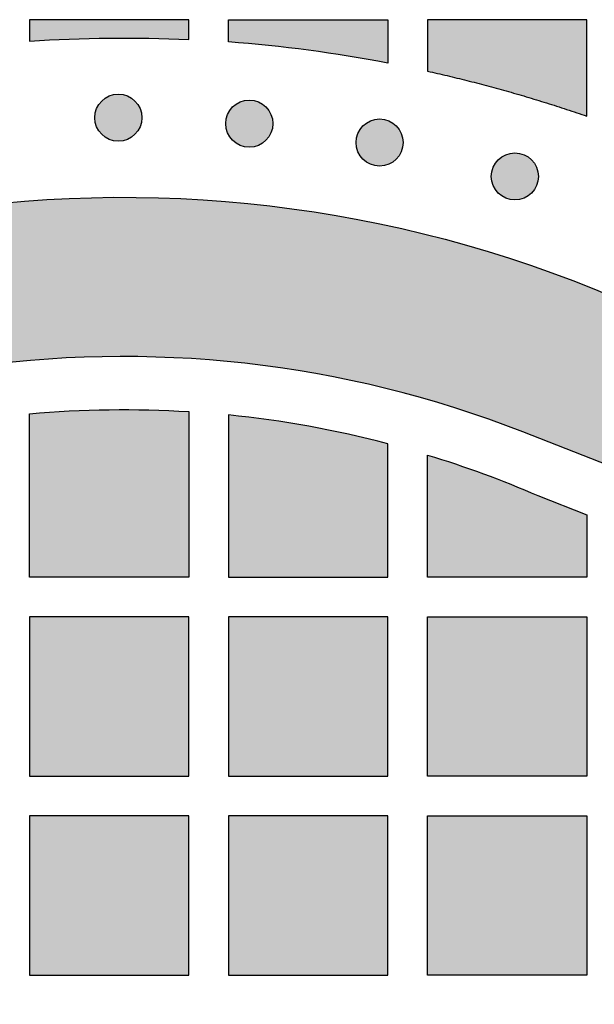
# Model space of a CAD drawing. Header units: millimetres. Extents: x -3873 to -97, y 912 to 4165.
# Tile 530 of 656: x -1774 to -1731, y 3028 to 3102. Entities that reach past the tile are written whole.
import ezdxf

# ---------------------------------------------------------------- set-up
doc = ezdxf.new("R2010")
doc.units = ezdxf.units.MM
doc.layers.add('pattern', color=7, linetype='Continuous', true_color=0x000000)

msp = doc.modelspace()

# ---------------------------------------------------------------- hatches: boundary and pattern name
at = {"layer": 'pattern'}
for points in [[(-1773.149, 3100.478), (-1770.152, 3100.634), (-1767.15, 3100.706), (-1764.148, 3100.694), (-1761.149, 3100.597), (-1761.149, 3102.095), (-1773.149, 3102.095)], [(-1746.149, 3098.829), (-1749.13, 3099.353), (-1752.126, 3099.793), (-1755.133, 3100.146), (-1758.148, 3100.415), (-1758.148, 3102.095), (-1746.149, 3102.095)], [(-1731.149, 3094.823), (-1731.149, 3102.095), (-1743.149, 3102.095), (-1743.149, 3098.214), (-1740.148, 3097.506), (-1737.145, 3096.704), (-1734.144, 3095.81)], [(-1765.201, 3095.965), (-1765.229, 3095.993), (-1765.258, 3096.02), (-1765.288, 3096.047), (-1765.318, 3096.073), (-1765.35, 3096.099), (-1765.382, 3096.124), (-1765.416, 3096.149), (-1765.45, 3096.173), (-1765.485, 3096.196), (-1765.521, 3096.219), (-1765.557, 3096.241), (-1765.594, 3096.262), (-1765.632, 3096.283), (-1765.671, 3096.302), (-1765.71, 3096.321), (-1765.751, 3096.339), (-1765.791, 3096.356), (-1765.833, 3096.372), (-1765.875, 3096.387), (-1765.917, 3096.401), (-1765.96, 3096.414), (-1766.003, 3096.427), (-1766.047, 3096.437), (-1766.092, 3096.447), (-1766.136, 3096.456), (-1766.181, 3096.464), (-1766.227, 3096.47), (-1766.272, 3096.475), (-1766.318, 3096.48), (-1766.363, 3096.483), (-1766.409, 3096.484), (-1766.455, 3096.485), (-1766.501, 3096.484), (-1766.547, 3096.483), (-1766.593, 3096.48), (-1766.638, 3096.475), (-1766.684, 3096.47), (-1766.729, 3096.464), (-1766.774, 3096.456), (-1766.819, 3096.447), (-1766.863, 3096.437), (-1766.907, 3096.427), (-1766.95, 3096.414), (-1766.993, 3096.401), (-1767.036, 3096.387), (-1767.078, 3096.372), (-1767.119, 3096.356), (-1767.16, 3096.339), (-1767.2, 3096.321), (-1767.239, 3096.302), (-1767.278, 3096.283), (-1767.316, 3096.262), (-1767.353, 3096.241), (-1767.39, 3096.219), (-1767.426, 3096.196), (-1767.461, 3096.173), (-1767.495, 3096.149), (-1767.528, 3096.124), (-1767.56, 3096.099), (-1767.592, 3096.073), (-1767.623, 3096.047), (-1767.653, 3096.02), (-1767.682, 3095.993), (-1767.71, 3095.965), (-1767.737, 3095.937), (-1767.765, 3095.908), (-1767.791, 3095.878), (-1767.818, 3095.847), (-1767.843, 3095.816), (-1767.869, 3095.783), (-1767.893, 3095.75), (-1767.917, 3095.716), (-1767.941, 3095.681), (-1767.963, 3095.645), (-1767.985, 3095.609), (-1768.007, 3095.572), (-1768.027, 3095.534), (-1768.047, 3095.495), (-1768.066, 3095.455), (-1768.084, 3095.415), (-1768.101, 3095.375), (-1768.117, 3095.333), (-1768.132, 3095.291), (-1768.146, 3095.249), (-1768.159, 3095.206), (-1768.171, 3095.162), (-1768.182, 3095.119), (-1768.192, 3095.074), (-1768.201, 3095.03), (-1768.208, 3094.985), (-1768.215, 3094.939), (-1768.22, 3094.894), (-1768.224, 3094.848), (-1768.227, 3094.802), (-1768.229, 3094.757), (-1768.23, 3094.711), (-1768.229, 3094.665), (-1768.227, 3094.619), (-1768.224, 3094.573), (-1768.22, 3094.527), (-1768.215, 3094.482), (-1768.208, 3094.437), (-1768.201, 3094.392), (-1768.192, 3094.347), (-1768.182, 3094.303), (-1768.171, 3094.259), (-1768.159, 3094.215), (-1768.146, 3094.172), (-1768.132, 3094.13), (-1768.117, 3094.088), (-1768.101, 3094.047), (-1768.084, 3094.006), (-1768.066, 3093.966), (-1768.047, 3093.926), (-1768.027, 3093.888), (-1768.007, 3093.85), (-1767.985, 3093.812), (-1767.963, 3093.776), (-1767.941, 3093.74), (-1767.917, 3093.705), (-1767.893, 3093.671), (-1767.869, 3093.638), (-1767.843, 3093.605), (-1767.818, 3093.574), (-1767.791, 3093.543), (-1767.765, 3093.513), (-1767.737, 3093.484), (-1767.71, 3093.456), (-1767.682, 3093.429), (-1767.653, 3093.401), (-1767.623, 3093.375), (-1767.592, 3093.348), (-1767.56, 3093.323), (-1767.528, 3093.297), (-1767.495, 3093.273), (-1767.461, 3093.249), (-1767.426, 3093.225), (-1767.39, 3093.203), (-1767.353, 3093.181), (-1767.316, 3093.159), (-1767.278, 3093.139), (-1767.239, 3093.119), (-1767.2, 3093.1), (-1767.16, 3093.082), (-1767.119, 3093.065), (-1767.078, 3093.049), (-1767.036, 3093.034), (-1766.993, 3093.02), (-1766.95, 3093.007), (-1766.907, 3092.995), (-1766.863, 3092.984), (-1766.819, 3092.974), (-1766.774, 3092.965), (-1766.729, 3092.958), (-1766.684, 3092.951), (-1766.638, 3092.946), (-1766.593, 3092.942), (-1766.547, 3092.939), (-1766.501, 3092.937), (-1766.455, 3092.936), (-1766.409, 3092.937), (-1766.363, 3092.939), (-1766.318, 3092.942), (-1766.272, 3092.946), (-1766.227, 3092.951), (-1766.181, 3092.958), (-1766.136, 3092.965), (-1766.092, 3092.974), (-1766.047, 3092.984), (-1766.003, 3092.995), (-1765.96, 3093.007), (-1765.917, 3093.02), (-1765.875, 3093.034), (-1765.833, 3093.049), (-1765.791, 3093.065), (-1765.751, 3093.082), (-1765.71, 3093.1), (-1765.671, 3093.119), (-1765.632, 3093.139), (-1765.594, 3093.159), (-1765.557, 3093.181), (-1765.521, 3093.203), (-1765.485, 3093.225), (-1765.45, 3093.249), (-1765.416, 3093.273), (-1765.382, 3093.297), (-1765.35, 3093.323), (-1765.318, 3093.348), (-1765.288, 3093.375), (-1765.258, 3093.401), (-1765.229, 3093.429), (-1765.201, 3093.456), (-1765.173, 3093.484), (-1765.146, 3093.513), (-1765.119, 3093.543), (-1765.093, 3093.574), (-1765.067, 3093.605), (-1765.042, 3093.638), (-1765.017, 3093.671), (-1764.993, 3093.705), (-1764.97, 3093.74), (-1764.947, 3093.776), (-1764.925, 3093.812), (-1764.904, 3093.85), (-1764.883, 3093.888), (-1764.864, 3093.926), (-1764.845, 3093.966), (-1764.827, 3094.006), (-1764.81, 3094.047), (-1764.794, 3094.088), (-1764.779, 3094.13), (-1764.765, 3094.172), (-1764.751, 3094.215), (-1764.739, 3094.259), (-1764.728, 3094.303), (-1764.719, 3094.347), (-1764.71, 3094.392), (-1764.702, 3094.437), (-1764.696, 3094.482), (-1764.69, 3094.527), (-1764.686, 3094.573), (-1764.683, 3094.619), (-1764.682, 3094.665), (-1764.681, 3094.711), (-1764.682, 3094.757), (-1764.683, 3094.802), (-1764.686, 3094.848), (-1764.69, 3094.894), (-1764.696, 3094.939), (-1764.702, 3094.985), (-1764.71, 3095.03), (-1764.719, 3095.074), (-1764.728, 3095.119), (-1764.739, 3095.162), (-1764.751, 3095.206), (-1764.765, 3095.249), (-1764.779, 3095.291), (-1764.794, 3095.333), (-1764.81, 3095.375), (-1764.827, 3095.415), (-1764.845, 3095.455), (-1764.864, 3095.495), (-1764.883, 3095.534), (-1764.904, 3095.572), (-1764.925, 3095.609), (-1764.947, 3095.645), (-1764.97, 3095.681), (-1764.993, 3095.716), (-1765.017, 3095.75), (-1765.042, 3095.783), (-1765.067, 3095.816), (-1765.093, 3095.847), (-1765.119, 3095.878), (-1765.146, 3095.908), (-1765.173, 3095.937)], [(-1755.332, 3095.516), (-1755.36, 3095.543), (-1755.389, 3095.57), (-1755.419, 3095.597), (-1755.45, 3095.623), (-1755.481, 3095.649), (-1755.514, 3095.674), (-1755.547, 3095.699), (-1755.581, 3095.723), (-1755.616, 3095.747), (-1755.652, 3095.769), (-1755.688, 3095.791), (-1755.725, 3095.813), (-1755.763, 3095.833), (-1755.802, 3095.853), (-1755.842, 3095.872), (-1755.882, 3095.889), (-1755.922, 3095.907), (-1755.964, 3095.923), (-1756.006, 3095.938), (-1756.048, 3095.952), (-1756.091, 3095.965), (-1756.135, 3095.977), (-1756.178, 3095.988), (-1756.223, 3095.998), (-1756.267, 3096.007), (-1756.312, 3096.014), (-1756.358, 3096.021), (-1756.403, 3096.026), (-1756.449, 3096.03), (-1756.495, 3096.033), (-1756.54, 3096.035), (-1756.586, 3096.035), (-1756.632, 3096.035), (-1756.678, 3096.033), (-1756.724, 3096.03), (-1756.77, 3096.026), (-1756.815, 3096.021), (-1756.86, 3096.014), (-1756.905, 3096.007), (-1756.95, 3095.998), (-1756.994, 3095.988), (-1757.038, 3095.977), (-1757.082, 3095.965), (-1757.125, 3095.952), (-1757.167, 3095.938), (-1757.209, 3095.923), (-1757.25, 3095.907), (-1757.291, 3095.889), (-1757.331, 3095.872), (-1757.371, 3095.853), (-1757.409, 3095.833), (-1757.447, 3095.813), (-1757.485, 3095.791), (-1757.521, 3095.769), (-1757.557, 3095.747), (-1757.592, 3095.723), (-1757.626, 3095.699), (-1757.659, 3095.674), (-1757.692, 3095.649), (-1757.723, 3095.623), (-1757.754, 3095.597), (-1757.784, 3095.57), (-1757.813, 3095.543), (-1757.841, 3095.516), (-1757.869, 3095.488), (-1757.896, 3095.459), (-1757.922, 3095.429), (-1757.949, 3095.398), (-1757.974, 3095.366), (-1758, 3095.334), (-1758.024, 3095.301), (-1758.048, 3095.267), (-1758.072, 3095.232), (-1758.094, 3095.196), (-1758.116, 3095.159), (-1758.138, 3095.122), (-1758.158, 3095.084), (-1758.178, 3095.045), (-1758.197, 3095.006), (-1758.215, 3094.966), (-1758.232, 3094.925), (-1758.248, 3094.884), (-1758.263, 3094.842), (-1758.277, 3094.799), (-1758.29, 3094.756), (-1758.302, 3094.713), (-1758.313, 3094.669), (-1758.323, 3094.625), (-1758.332, 3094.58), (-1758.339, 3094.535), (-1758.346, 3094.49), (-1758.351, 3094.444), (-1758.355, 3094.399), (-1758.358, 3094.353), (-1758.36, 3094.307), (-1758.361, 3094.261), (-1758.36, 3094.215), (-1758.358, 3094.169), (-1758.355, 3094.124), (-1758.351, 3094.078), (-1758.346, 3094.032), (-1758.339, 3093.987), (-1758.332, 3093.942), (-1758.323, 3093.898), (-1758.313, 3093.853), (-1758.302, 3093.809), (-1758.29, 3093.766), (-1758.277, 3093.723), (-1758.263, 3093.68), (-1758.248, 3093.639), (-1758.232, 3093.597), (-1758.215, 3093.556), (-1758.197, 3093.516), (-1758.178, 3093.477), (-1758.158, 3093.438), (-1758.138, 3093.4), (-1758.116, 3093.363), (-1758.094, 3093.326), (-1758.072, 3093.291), (-1758.048, 3093.256), (-1758.024, 3093.222), (-1758, 3093.188), (-1757.974, 3093.156), (-1757.949, 3093.124), (-1757.922, 3093.094), (-1757.896, 3093.064), (-1757.869, 3093.035), (-1757.841, 3093.007), (-1757.813, 3092.979), (-1757.784, 3092.952), (-1757.754, 3092.925), (-1757.723, 3092.899), (-1757.692, 3092.873), (-1757.659, 3092.848), (-1757.626, 3092.823), (-1757.592, 3092.799), (-1757.557, 3092.776), (-1757.521, 3092.753), (-1757.485, 3092.731), (-1757.447, 3092.71), (-1757.409, 3092.689), (-1757.371, 3092.67), (-1757.331, 3092.651), (-1757.291, 3092.633), (-1757.25, 3092.616), (-1757.209, 3092.6), (-1757.167, 3092.585), (-1757.125, 3092.57), (-1757.082, 3092.557), (-1757.038, 3092.545), (-1756.994, 3092.534), (-1756.95, 3092.524), (-1756.905, 3092.516), (-1756.86, 3092.508), (-1756.815, 3092.502), (-1756.77, 3092.496), (-1756.724, 3092.492), (-1756.678, 3092.489), (-1756.632, 3092.487), (-1756.586, 3092.487), (-1756.54, 3092.487), (-1756.495, 3092.489), (-1756.449, 3092.492), (-1756.403, 3092.496), (-1756.358, 3092.502), (-1756.312, 3092.508), (-1756.267, 3092.516), (-1756.223, 3092.524), (-1756.178, 3092.534), (-1756.135, 3092.545), (-1756.091, 3092.557), (-1756.048, 3092.57), (-1756.006, 3092.585), (-1755.964, 3092.6), (-1755.922, 3092.616), (-1755.882, 3092.633), (-1755.842, 3092.651), (-1755.802, 3092.67), (-1755.763, 3092.689), (-1755.725, 3092.71), (-1755.688, 3092.731), (-1755.652, 3092.753), (-1755.616, 3092.776), (-1755.581, 3092.799), (-1755.547, 3092.823), (-1755.514, 3092.848), (-1755.481, 3092.873), (-1755.45, 3092.899), (-1755.419, 3092.925), (-1755.389, 3092.952), (-1755.36, 3092.979), (-1755.332, 3093.007), (-1755.304, 3093.035), (-1755.277, 3093.064), (-1755.25, 3093.094), (-1755.224, 3093.124), (-1755.198, 3093.156), (-1755.173, 3093.188), (-1755.148, 3093.222), (-1755.124, 3093.256), (-1755.101, 3093.291), (-1755.078, 3093.326), (-1755.056, 3093.363), (-1755.035, 3093.4), (-1755.014, 3093.438), (-1754.995, 3093.477), (-1754.976, 3093.516), (-1754.958, 3093.556), (-1754.941, 3093.597), (-1754.925, 3093.639), (-1754.91, 3093.68), (-1754.896, 3093.723), (-1754.883, 3093.766), (-1754.871, 3093.809), (-1754.86, 3093.853), (-1754.85, 3093.898), (-1754.841, 3093.942), (-1754.833, 3093.987), (-1754.827, 3094.032), (-1754.822, 3094.078), (-1754.817, 3094.124), (-1754.814, 3094.169), (-1754.813, 3094.215), (-1754.812, 3094.261), (-1754.813, 3094.307), (-1754.814, 3094.353), (-1754.817, 3094.399), (-1754.822, 3094.444), (-1754.827, 3094.49), (-1754.833, 3094.535), (-1754.841, 3094.58), (-1754.85, 3094.625), (-1754.86, 3094.669), (-1754.871, 3094.713), (-1754.883, 3094.756), (-1754.896, 3094.799), (-1754.91, 3094.842), (-1754.925, 3094.884), (-1754.941, 3094.925), (-1754.958, 3094.966), (-1754.976, 3095.006), (-1754.995, 3095.045), (-1755.014, 3095.084), (-1755.035, 3095.122), (-1755.056, 3095.159), (-1755.078, 3095.196), (-1755.101, 3095.232), (-1755.124, 3095.267), (-1755.148, 3095.301), (-1755.173, 3095.334), (-1755.198, 3095.366), (-1755.224, 3095.398), (-1755.25, 3095.429), (-1755.277, 3095.459), (-1755.304, 3095.488)], [(-1745.51, 3094.092), (-1745.539, 3094.12), (-1745.568, 3094.147), (-1745.598, 3094.174), (-1745.628, 3094.2), (-1745.66, 3094.226), (-1745.692, 3094.251), (-1745.726, 3094.276), (-1745.76, 3094.3), (-1745.795, 3094.323), (-1745.83, 3094.346), (-1745.867, 3094.368), (-1745.904, 3094.389), (-1745.942, 3094.41), (-1745.981, 3094.429), (-1746.02, 3094.448), (-1746.06, 3094.466), (-1746.101, 3094.483), (-1746.142, 3094.499), (-1746.184, 3094.514), (-1746.227, 3094.528), (-1746.27, 3094.541), (-1746.313, 3094.554), (-1746.357, 3094.564), (-1746.401, 3094.574), (-1746.446, 3094.583), (-1746.491, 3094.591), (-1746.536, 3094.597), (-1746.582, 3094.603), (-1746.627, 3094.607), (-1746.673, 3094.61), (-1746.719, 3094.611), (-1746.765, 3094.612), (-1746.811, 3094.611), (-1746.857, 3094.61), (-1746.903, 3094.607), (-1746.948, 3094.603), (-1746.994, 3094.597), (-1747.039, 3094.591), (-1747.084, 3094.583), (-1747.129, 3094.574), (-1747.173, 3094.564), (-1747.217, 3094.554), (-1747.26, 3094.541), (-1747.303, 3094.528), (-1747.346, 3094.514), (-1747.388, 3094.499), (-1747.429, 3094.483), (-1747.47, 3094.466), (-1747.51, 3094.448), (-1747.549, 3094.429), (-1747.588, 3094.41), (-1747.626, 3094.389), (-1747.663, 3094.368), (-1747.7, 3094.346), (-1747.736, 3094.323), (-1747.77, 3094.3), (-1747.805, 3094.276), (-1747.838, 3094.251), (-1747.87, 3094.226), (-1747.902, 3094.2), (-1747.933, 3094.174), (-1747.962, 3094.147), (-1747.992, 3094.12), (-1748.02, 3094.092), (-1748.047, 3094.064), (-1748.074, 3094.035), (-1748.101, 3094.005), (-1748.127, 3093.975), (-1748.153, 3093.943), (-1748.178, 3093.91), (-1748.203, 3093.877), (-1748.227, 3093.843), (-1748.25, 3093.808), (-1748.273, 3093.772), (-1748.295, 3093.736), (-1748.316, 3093.699), (-1748.337, 3093.661), (-1748.357, 3093.622), (-1748.375, 3093.582), (-1748.393, 3093.542), (-1748.41, 3093.502), (-1748.427, 3093.46), (-1748.442, 3093.418), (-1748.456, 3093.376), (-1748.469, 3093.333), (-1748.481, 3093.289), (-1748.492, 3093.246), (-1748.502, 3093.201), (-1748.51, 3093.157), (-1748.518, 3093.112), (-1748.525, 3093.066), (-1748.53, 3093.021), (-1748.534, 3092.975), (-1748.537, 3092.929), (-1748.539, 3092.884), (-1748.539, 3092.838), (-1748.539, 3092.792), (-1748.537, 3092.746), (-1748.534, 3092.7), (-1748.53, 3092.654), (-1748.525, 3092.609), (-1748.518, 3092.564), (-1748.51, 3092.519), (-1748.502, 3092.474), (-1748.492, 3092.43), (-1748.481, 3092.386), (-1748.469, 3092.342), (-1748.456, 3092.299), (-1748.442, 3092.257), (-1748.427, 3092.215), (-1748.41, 3092.174), (-1748.393, 3092.133), (-1748.375, 3092.093), (-1748.357, 3092.053), (-1748.337, 3092.015), (-1748.316, 3091.977), (-1748.295, 3091.939), (-1748.273, 3091.903), (-1748.25, 3091.867), (-1748.227, 3091.832), (-1748.203, 3091.798), (-1748.178, 3091.765), (-1748.153, 3091.732), (-1748.127, 3091.701), (-1748.101, 3091.67), (-1748.074, 3091.64), (-1748.047, 3091.611), (-1748.02, 3091.583), (-1747.992, 3091.556), (-1747.962, 3091.528), (-1747.933, 3091.502), (-1747.902, 3091.475), (-1747.87, 3091.45), (-1747.838, 3091.424), (-1747.805, 3091.4), (-1747.77, 3091.376), (-1747.736, 3091.352), (-1747.7, 3091.33), (-1747.663, 3091.308), (-1747.626, 3091.286), (-1747.588, 3091.266), (-1747.549, 3091.246), (-1747.51, 3091.227), (-1747.47, 3091.209), (-1747.429, 3091.192), (-1747.388, 3091.176), (-1747.346, 3091.161), (-1747.303, 3091.147), (-1747.26, 3091.134), (-1747.217, 3091.122), (-1747.173, 3091.111), (-1747.129, 3091.101), (-1747.084, 3091.092), (-1747.039, 3091.085), (-1746.994, 3091.078), (-1746.948, 3091.073), (-1746.903, 3091.069), (-1746.857, 3091.066), (-1746.811, 3091.064), (-1746.765, 3091.063), (-1746.719, 3091.064), (-1746.673, 3091.066), (-1746.627, 3091.069), (-1746.582, 3091.073), (-1746.536, 3091.078), (-1746.491, 3091.085), (-1746.446, 3091.092), (-1746.401, 3091.101), (-1746.357, 3091.111), (-1746.313, 3091.122), (-1746.27, 3091.134), (-1746.227, 3091.147), (-1746.184, 3091.161), (-1746.142, 3091.176), (-1746.101, 3091.192), (-1746.06, 3091.209), (-1746.02, 3091.227), (-1745.981, 3091.246), (-1745.942, 3091.266), (-1745.904, 3091.286), (-1745.867, 3091.308), (-1745.83, 3091.33), (-1745.795, 3091.352), (-1745.76, 3091.376), (-1745.726, 3091.4), (-1745.692, 3091.424), (-1745.66, 3091.45), (-1745.628, 3091.475), (-1745.598, 3091.502), (-1745.568, 3091.528), (-1745.539, 3091.556), (-1745.51, 3091.583), (-1745.483, 3091.611), (-1745.456, 3091.64), (-1745.429, 3091.67), (-1745.403, 3091.701), (-1745.377, 3091.732), (-1745.352, 3091.765), (-1745.327, 3091.798), (-1745.303, 3091.832), (-1745.28, 3091.867), (-1745.257, 3091.903), (-1745.235, 3091.939), (-1745.214, 3091.977), (-1745.193, 3092.015), (-1745.173, 3092.053), (-1745.155, 3092.093), (-1745.137, 3092.133), (-1745.12, 3092.174), (-1745.104, 3092.215), (-1745.088, 3092.257), (-1745.074, 3092.299), (-1745.061, 3092.342), (-1745.049, 3092.386), (-1745.038, 3092.43), (-1745.028, 3092.474), (-1745.02, 3092.519), (-1745.012, 3092.564), (-1745.006, 3092.609), (-1745, 3092.654), (-1744.996, 3092.7), (-1744.993, 3092.746), (-1744.991, 3092.792), (-1744.991, 3092.838), (-1744.991, 3092.884), (-1744.993, 3092.929), (-1744.996, 3092.975), (-1745, 3093.021), (-1745.006, 3093.066), (-1745.012, 3093.112), (-1745.02, 3093.157), (-1745.028, 3093.201), (-1745.038, 3093.246), (-1745.049, 3093.289), (-1745.061, 3093.333), (-1745.074, 3093.376), (-1745.088, 3093.418), (-1745.104, 3093.46), (-1745.12, 3093.502), (-1745.137, 3093.542), (-1745.155, 3093.582), (-1745.173, 3093.622), (-1745.193, 3093.661), (-1745.214, 3093.699), (-1745.235, 3093.736), (-1745.257, 3093.772), (-1745.28, 3093.808), (-1745.303, 3093.843), (-1745.327, 3093.877), (-1745.352, 3093.91), (-1745.377, 3093.943), (-1745.403, 3093.975), (-1745.429, 3094.005), (-1745.456, 3094.035), (-1745.483, 3094.064)], [(-1735.317, 3091.539), (-1735.345, 3091.566), (-1735.374, 3091.593), (-1735.404, 3091.62), (-1735.435, 3091.646), (-1735.466, 3091.672), (-1735.499, 3091.697), (-1735.532, 3091.722), (-1735.566, 3091.746), (-1735.601, 3091.769), (-1735.637, 3091.792), (-1735.673, 3091.814), (-1735.711, 3091.835), (-1735.749, 3091.856), (-1735.787, 3091.876), (-1735.827, 3091.894), (-1735.867, 3091.912), (-1735.908, 3091.929), (-1735.949, 3091.945), (-1735.991, 3091.961), (-1736.033, 3091.975), (-1736.076, 3091.988), (-1736.12, 3092), (-1736.164, 3092.011), (-1736.208, 3092.021), (-1736.253, 3092.029), (-1736.298, 3092.037), (-1736.343, 3092.043), (-1736.388, 3092.049), (-1736.434, 3092.053), (-1736.48, 3092.056), (-1736.526, 3092.058), (-1736.572, 3092.058), (-1736.618, 3092.058), (-1736.664, 3092.056), (-1736.709, 3092.053), (-1736.755, 3092.049), (-1736.8, 3092.043), (-1736.846, 3092.037), (-1736.891, 3092.029), (-1736.935, 3092.021), (-1736.98, 3092.011), (-1737.023, 3092), (-1737.067, 3091.988), (-1737.11, 3091.975), (-1737.152, 3091.961), (-1737.194, 3091.945), (-1737.236, 3091.929), (-1737.276, 3091.912), (-1737.317, 3091.894), (-1737.356, 3091.876), (-1737.395, 3091.856), (-1737.433, 3091.835), (-1737.47, 3091.814), (-1737.506, 3091.792), (-1737.542, 3091.769), (-1737.577, 3091.746), (-1737.611, 3091.722), (-1737.644, 3091.697), (-1737.677, 3091.672), (-1737.709, 3091.646), (-1737.739, 3091.62), (-1737.769, 3091.593), (-1737.798, 3091.566), (-1737.826, 3091.539), (-1737.854, 3091.51), (-1737.881, 3091.481), (-1737.908, 3091.451), (-1737.934, 3091.421), (-1737.96, 3091.389), (-1737.985, 3091.357), (-1738.01, 3091.323), (-1738.034, 3091.289), (-1738.057, 3091.254), (-1738.08, 3091.219), (-1738.102, 3091.182), (-1738.123, 3091.145), (-1738.144, 3091.107), (-1738.163, 3091.068), (-1738.182, 3091.029), (-1738.2, 3090.989), (-1738.217, 3090.948), (-1738.233, 3090.907), (-1738.248, 3090.865), (-1738.262, 3090.822), (-1738.275, 3090.779), (-1738.288, 3090.736), (-1738.298, 3090.692), (-1738.308, 3090.648), (-1738.317, 3090.603), (-1738.325, 3090.558), (-1738.331, 3090.513), (-1738.337, 3090.467), (-1738.341, 3090.422), (-1738.344, 3090.376), (-1738.345, 3090.33), (-1738.346, 3090.284), (-1738.345, 3090.238), (-1738.344, 3090.192), (-1738.341, 3090.146), (-1738.337, 3090.101), (-1738.331, 3090.055), (-1738.325, 3090.01), (-1738.317, 3089.965), (-1738.308, 3089.92), (-1738.298, 3089.876), (-1738.288, 3089.832), (-1738.275, 3089.789), (-1738.262, 3089.746), (-1738.248, 3089.703), (-1738.233, 3089.661), (-1738.217, 3089.62), (-1738.2, 3089.579), (-1738.182, 3089.539), (-1738.163, 3089.5), (-1738.144, 3089.461), (-1738.123, 3089.423), (-1738.102, 3089.386), (-1738.08, 3089.349), (-1738.057, 3089.313), (-1738.034, 3089.279), (-1738.01, 3089.244), (-1737.985, 3089.211), (-1737.96, 3089.179), (-1737.934, 3089.147), (-1737.908, 3089.116), (-1737.881, 3089.087), (-1737.854, 3089.057), (-1737.826, 3089.029), (-1737.798, 3089.002), (-1737.769, 3088.975), (-1737.739, 3088.948), (-1737.709, 3088.922), (-1737.677, 3088.896), (-1737.644, 3088.871), (-1737.611, 3088.846), (-1737.577, 3088.822), (-1737.542, 3088.799), (-1737.506, 3088.776), (-1737.47, 3088.754), (-1737.433, 3088.733), (-1737.395, 3088.712), (-1737.356, 3088.692), (-1737.317, 3088.674), (-1737.276, 3088.656), (-1737.236, 3088.639), (-1737.194, 3088.622), (-1737.152, 3088.607), (-1737.11, 3088.593), (-1737.067, 3088.58), (-1737.023, 3088.568), (-1736.98, 3088.557), (-1736.935, 3088.547), (-1736.891, 3088.539), (-1736.846, 3088.531), (-1736.8, 3088.524), (-1736.755, 3088.519), (-1736.709, 3088.515), (-1736.664, 3088.512), (-1736.618, 3088.51), (-1736.572, 3088.51), (-1736.526, 3088.51), (-1736.48, 3088.512), (-1736.434, 3088.515), (-1736.388, 3088.519), (-1736.343, 3088.524), (-1736.298, 3088.531), (-1736.253, 3088.539), (-1736.208, 3088.547), (-1736.164, 3088.557), (-1736.12, 3088.568), (-1736.076, 3088.58), (-1736.033, 3088.593), (-1735.991, 3088.607), (-1735.949, 3088.622), (-1735.908, 3088.639), (-1735.867, 3088.656), (-1735.827, 3088.674), (-1735.787, 3088.692), (-1735.749, 3088.712), (-1735.711, 3088.733), (-1735.673, 3088.754), (-1735.637, 3088.776), (-1735.601, 3088.799), (-1735.566, 3088.822), (-1735.532, 3088.846), (-1735.499, 3088.871), (-1735.466, 3088.896), (-1735.435, 3088.922), (-1735.404, 3088.948), (-1735.374, 3088.975), (-1735.345, 3089.002), (-1735.317, 3089.029), (-1735.29, 3089.057), (-1735.262, 3089.087), (-1735.236, 3089.116), (-1735.209, 3089.147), (-1735.184, 3089.179), (-1735.158, 3089.211), (-1735.134, 3089.244), (-1735.11, 3089.279), (-1735.086, 3089.313), (-1735.064, 3089.349), (-1735.042, 3089.386), (-1735.02, 3089.423), (-1735, 3089.461), (-1734.98, 3089.5), (-1734.961, 3089.539), (-1734.943, 3089.579), (-1734.926, 3089.62), (-1734.91, 3089.661), (-1734.895, 3089.703), (-1734.881, 3089.746), (-1734.868, 3089.789), (-1734.856, 3089.832), (-1734.845, 3089.876), (-1734.835, 3089.92), (-1734.826, 3089.965), (-1734.819, 3090.01), (-1734.812, 3090.055), (-1734.807, 3090.101), (-1734.803, 3090.146), (-1734.8, 3090.192), (-1734.798, 3090.238), (-1734.797, 3090.284), (-1734.798, 3090.33), (-1734.8, 3090.376), (-1734.803, 3090.422), (-1734.807, 3090.467), (-1734.812, 3090.513), (-1734.819, 3090.558), (-1734.826, 3090.603), (-1734.835, 3090.648), (-1734.845, 3090.692), (-1734.856, 3090.736), (-1734.868, 3090.779), (-1734.881, 3090.822), (-1734.895, 3090.865), (-1734.91, 3090.907), (-1734.926, 3090.948), (-1734.943, 3090.989), (-1734.961, 3091.029), (-1734.98, 3091.068), (-1735, 3091.107), (-1735.02, 3091.145), (-1735.042, 3091.182), (-1735.064, 3091.219), (-1735.086, 3091.254), (-1735.11, 3091.289), (-1735.134, 3091.323), (-1735.158, 3091.357), (-1735.184, 3091.389), (-1735.209, 3091.421), (-1735.236, 3091.451), (-1735.262, 3091.481), (-1735.29, 3091.51)], [(-1727.51, 3080.489), (-1721.756, 3065.465), (-1735.983, 3071.031), (-1738.491, 3071.965), (-1741.038, 3072.821), (-1743.619, 3073.597), (-1746.232, 3074.289), (-1748.871, 3074.897), (-1751.533, 3075.418), (-1754.214, 3075.853), (-1756.909, 3076.199), (-1759.614, 3076.457), (-1762.325, 3076.625), (-1765.036, 3076.705), (-1767.745, 3076.695), (-1770.446, 3076.597), (-1773.135, 3076.411), (-1775.808, 3076.139), (-1778.46, 3075.781), (-1779.455, 3075.621), (-1780.448, 3075.44), (-1781.441, 3075.24), (-1782.432, 3075.02), (-1783.421, 3074.779), (-1784.407, 3074.519), (-1785.39, 3074.238), (-1786.369, 3073.937), (-1787.343, 3073.617), (-1788.312, 3073.276), (-1789.275, 3072.916), (-1790.231, 3072.537), (-1791.181, 3072.138), (-1792.123, 3071.72), (-1793.057, 3071.282), (-1793.982, 3070.827), (-1794.898, 3070.353), (-1795.803, 3069.86), (-1796.699, 3069.35), (-1797.584, 3068.822), (-1798.457, 3068.278), (-1799.318, 3067.716), (-1800.167, 3067.138), (-1801.003, 3066.544), (-1801.826, 3065.935), (-1802.635, 3065.31), (-1803.429, 3064.671), (-1804.21, 3064.018), (-1804.975, 3063.351), (-1805.726, 3062.671), (-1806.461, 3061.978), (-1807.18, 3061.273), (-1807.885, 3060.554), (-1808.578, 3059.819), (-1809.258, 3059.069), (-1809.925, 3058.303), (-1810.578, 3057.523), (-1811.217, 3056.728), (-1811.842, 3055.919), (-1812.451, 3055.096), (-1813.045, 3054.26), (-1813.623, 3053.411), (-1814.185, 3052.55), (-1814.729, 3051.677), (-1815.257, 3050.792), (-1815.767, 3049.897), (-1816.259, 3048.991), (-1816.734, 3048.075), (-1817.189, 3047.15), (-1817.626, 3046.216), (-1818.045, 3045.274), (-1818.443, 3044.324), (-1818.823, 3043.368), (-1819.183, 3042.405), (-1819.524, 3041.436), (-1819.844, 3040.462), (-1820.145, 3039.483), (-1820.425, 3038.5), (-1820.686, 3037.514), (-1820.926, 3036.525), (-1821.147, 3035.534), (-1821.347, 3034.541), (-1821.528, 3033.548), (-1821.688, 3032.553), (-1822.046, 3029.901), (-1822.318, 3027.228), (-1822.504, 3024.539), (-1822.602, 3021.838), (-1822.611, 3019.13), (-1822.532, 3016.418), (-1822.364, 3013.707), (-1822.106, 3011.002), (-1821.76, 3008.307), (-1821.325, 3005.626), (-1820.804, 3002.964), (-1820.196, 3000.325), (-1819.503, 2997.712), (-1818.728, 2995.131), (-1817.872, 2992.584), (-1816.938, 2990.076), (-1811.372, 2975.849), (-1826.396, 2981.603), (-1827.062, 2983.13), (-1827.702, 2984.672), (-1828.316, 2986.228), (-1828.904, 2987.798), (-1829.464, 2989.382), (-1829.998, 2990.977), (-1830.504, 2992.585), (-1830.982, 2994.204), (-1831.431, 2995.833), (-1831.852, 2997.472), (-1832.243, 2999.119), (-1832.606, 3000.775), (-1832.939, 3002.438), (-1833.242, 3004.107), (-1833.515, 3005.782), (-1833.759, 3007.463), (-1833.972, 3009.147), (-1834.155, 3010.834), (-1834.307, 3012.524), (-1834.43, 3014.216), (-1834.521, 3015.908), (-1834.583, 3017.6), (-1834.614, 3019.292), (-1834.615, 3020.982), (-1834.586, 3022.669), (-1834.527, 3024.354), (-1834.438, 3026.034), (-1834.319, 3027.71), (-1834.171, 3029.38), (-1833.994, 3031.043), (-1833.788, 3032.7), (-1833.553, 3034.349), (-1833.355, 3035.574), (-1833.133, 3036.8), (-1832.886, 3038.024), (-1832.614, 3039.246), (-1832.318, 3040.465), (-1831.996, 3041.681), (-1831.65, 3042.893), (-1831.28, 3044.099), (-1830.884, 3045.3), (-1830.465, 3046.495), (-1830.021, 3047.682), (-1829.553, 3048.862), (-1829.061, 3050.033), (-1828.545, 3051.194), (-1828.006, 3052.345), (-1827.444, 3053.486), (-1826.86, 3054.615), (-1826.253, 3055.732), (-1825.624, 3056.836), (-1824.973, 3057.927), (-1824.302, 3059.003), (-1823.609, 3060.065), (-1822.897, 3061.112), (-1822.164, 3062.142), (-1821.413, 3063.157), (-1820.643, 3064.154), (-1819.855, 3065.134), (-1819.05, 3066.097), (-1818.227, 3067.04), (-1817.389, 3067.966), (-1816.534, 3068.872), (-1815.665, 3069.758), (-1814.778, 3070.627), (-1813.872, 3071.482), (-1812.947, 3072.32), (-1812.003, 3073.143), (-1811.041, 3073.948), (-1810.061, 3074.736), (-1809.064, 3075.506), (-1808.049, 3076.258), (-1807.018, 3076.99), (-1805.972, 3077.702), (-1804.91, 3078.395), (-1803.833, 3079.066), (-1802.743, 3079.717), (-1801.639, 3080.346), (-1800.522, 3080.953), (-1799.393, 3081.538), (-1798.252, 3082.099), (-1797.101, 3082.638), (-1795.939, 3083.154), (-1794.769, 3083.646), (-1793.589, 3084.114), (-1792.402, 3084.558), (-1791.207, 3084.977), (-1790.006, 3085.373), (-1788.799, 3085.743), (-1787.588, 3086.089), (-1786.372, 3086.411), (-1785.153, 3086.707), (-1783.931, 3086.979), (-1782.707, 3087.226), (-1781.481, 3087.448), (-1780.256, 3087.646), (-1778.607, 3087.881), (-1776.95, 3088.087), (-1775.286, 3088.264), (-1773.616, 3088.412), (-1771.941, 3088.531), (-1770.261, 3088.62), (-1768.576, 3088.679), (-1766.889, 3088.708), (-1765.199, 3088.707), (-1763.507, 3088.676), (-1761.815, 3088.614), (-1760.122, 3088.523), (-1758.431, 3088.401), (-1756.741, 3088.248), (-1755.054, 3088.065), (-1753.369, 3087.852), (-1751.689, 3087.609), (-1750.014, 3087.335), (-1748.345, 3087.032), (-1746.682, 3086.699), (-1745.026, 3086.337), (-1743.379, 3085.945), (-1741.74, 3085.524), (-1740.111, 3085.075), (-1738.492, 3084.597), (-1736.884, 3084.091), (-1735.288, 3083.558), (-1733.705, 3082.997), (-1732.135, 3082.409), (-1730.579, 3081.795), (-1729.037, 3081.155)], [(-1761.149, 3072.556), (-1761.149, 3060.095), (-1773.149, 3060.095), (-1773.149, 3072.394), (-1771.653, 3072.515), (-1770.154, 3072.607), (-1768.654, 3072.67), (-1767.152, 3072.704), (-1765.649, 3072.71), (-1764.148, 3072.687), (-1762.647, 3072.636)], [(-1758.148, 3072.309), (-1758.148, 3060.095), (-1746.149, 3060.095), (-1746.149, 3070.14), (-1747.627, 3070.512), (-1749.114, 3070.856), (-1750.607, 3071.171), (-1752.106, 3071.457), (-1753.611, 3071.714), (-1755.12, 3071.942), (-1756.633, 3072.14)], [(-1743.148, 3069.289), (-1741.038, 3068.613), (-1738.946, 3067.877), (-1736.876, 3067.082), (-1734.83, 3066.23), (-1731.149, 3064.79), (-1731.149, 3060.095), (-1743.149, 3060.095)], [(-1761.149, 3045.095), (-1761.149, 3057.095), (-1773.149, 3057.095), (-1773.149, 3045.095)], [(-1746.149, 3057.095), (-1758.149, 3057.095), (-1758.149, 3045.095), (-1746.149, 3045.095)], [(-1731.149, 3045.095), (-1743.149, 3045.095), (-1743.149, 3057.095), (-1731.149, 3057.095)], [(-1761.149, 3042.095), (-1773.149, 3042.095), (-1773.149, 3030.095), (-1761.149, 3030.095)], [(-1746.149, 3030.095), (-1746.149, 3042.095), (-1758.149, 3042.095), (-1758.149, 3030.095)], [(-1731.149, 3030.095), (-1743.149, 3030.095), (-1743.149, 3042.095), (-1731.149, 3042.095)]]:
    msp.add_hatch(color=256, dxfattribs=at).paths.add_polyline_path(points, flags=0)

# ---------------------------------------------------------------- linework, layer by layer
for p, q in [((-1731.149, 3102.095), (-1743.149, 3102.095)), ((-1743.149, 3102.095), (-1743.149, 3098.214)), ((-1731.149, 3094.823), (-1731.149, 3102.095))]:
    msp.add_line(p, q, dxfattribs=at)
for points in [[(-1761.149, 3100.597), (-1761.149, 3102.095), (-1773.149, 3102.095), (-1773.149, 3100.478)], [(-1758.148, 3100.415), (-1758.148, 3102.095), (-1746.149, 3102.095), (-1746.149, 3098.829)], [(-1727.51, 3080.489), (-1721.756, 3065.465), (-1735.983, 3071.031)], [(-1761.149, 3072.556), (-1761.149, 3060.095), (-1773.149, 3060.095), (-1773.149, 3072.394)], [(-1758.148, 3072.309), (-1758.148, 3060.095), (-1746.149, 3060.095), (-1746.149, 3070.14)], [(-1734.83, 3066.23), (-1731.149, 3064.79), (-1731.149, 3060.095), (-1743.149, 3060.095), (-1743.148, 3069.289)]]:
    msp.add_lwpolyline(points, dxfattribs=at)
for points in [[(-1761.149, 3045.095), (-1761.149, 3057.095), (-1773.149, 3057.095), (-1773.149, 3045.095)], [(-1746.149, 3057.095), (-1758.149, 3057.095), (-1758.149, 3045.095), (-1746.149, 3045.095)], [(-1731.149, 3045.095), (-1743.149, 3045.095), (-1743.149, 3057.095), (-1731.149, 3057.095)], [(-1761.149, 3042.095), (-1773.149, 3042.095), (-1773.149, 3030.095), (-1761.149, 3030.095)], [(-1746.149, 3030.095), (-1746.149, 3042.095), (-1758.149, 3042.095), (-1758.149, 3030.095)], [(-1731.149, 3030.095), (-1743.149, 3030.095), (-1743.149, 3042.095), (-1731.149, 3042.095)]]:
    msp.add_lwpolyline(points, close=True, dxfattribs=at)
for centre in [(-1766.455, 3094.711), (-1756.586, 3094.261), (-1746.765, 3092.838), (-1736.572, 3090.284)]:
    msp.add_circle(centre, 1.774, dxfattribs=at)
at = {"layer": 'pattern', "extrusion": (0, 0, -1)}
for radius, start, end in [(106.651, 86.20795, 92.65838), (94.651, 81.39591, 114.05773), (78.651, 84.85488, 93.60586), (78.651, 106.96299, 113.42314)]:
    msp.add_arc((1766.095, 2994.06), radius, start, end, dxfattribs=at)
at = {"layer": 'pattern'}
for radius, start, end in [(106.651, 79.22077, 85.7268), (82.651, 68.63348, 98.60409), (78.651, 75.30885, 84.201)]:
    msp.add_arc((-1766.095, 2994.06), radius, start, end, dxfattribs=at)
msp.add_rational_spline([(-1743.149, 3098.214), (-1737.142, 3096.89), (-1731.149, 3094.823)], [1, 0.998341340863, 1], degree=2, dxfattribs=at)

doc.saveas('drawing.dxf')
